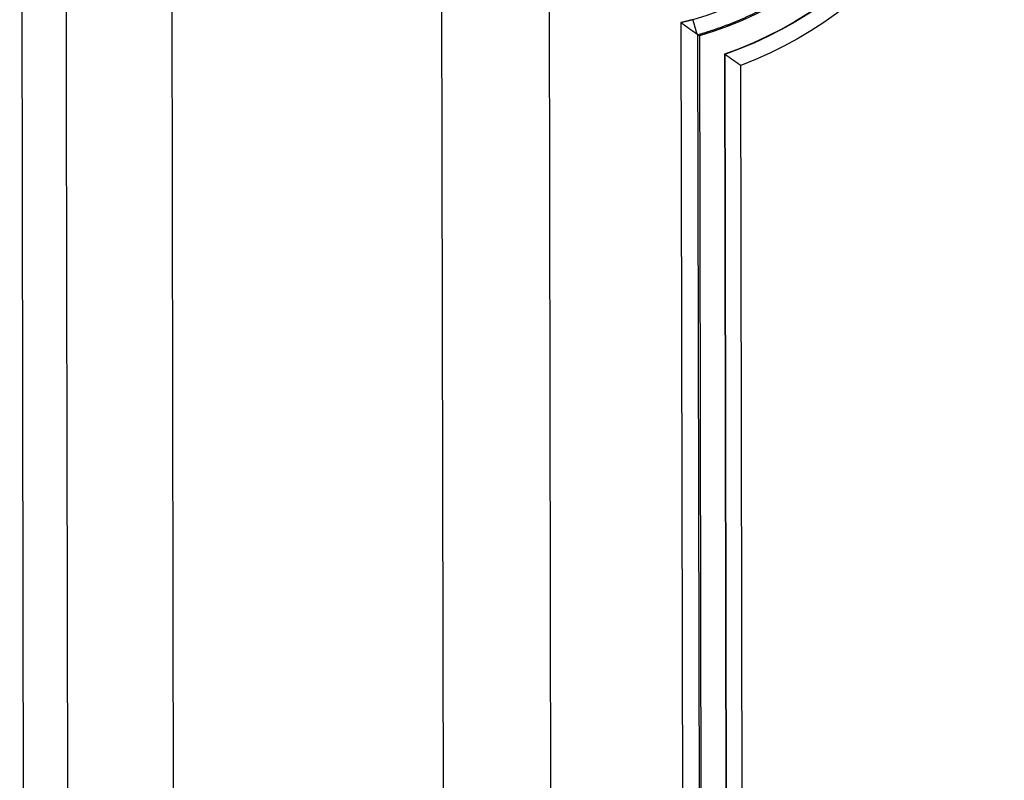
# Model space of a CAD drawing. Header units: millimetres. Extents: x 40090 to 187415, y -53271 to 40260.
# Tile 362 of 406: x 138676 to 138695, y 23286 to 23301. Entities that reach past the tile are written whole.
import ezdxf

# ---------------------------------------------------------------- set-up
doc = ezdxf.new("R2010")
doc.units = ezdxf.units.MM
doc.layers.add('AVM_projektor', color=6, linetype='Continuous')

# ---------------------------------------------------------------- blocks, each defined once
blk = doc.blocks.new('PT-FW430-bottom')
for p, q in [((-213.003, 322.967), (-174.378, 322.967)), ((-197.924, 320.125), (95.719, 320.125)), ((95.669, 315.011), (-194.374, 315.011)), ((95.287, 312.974), (-193.722, 312.974)), ((-192.893, 310.484), (82.395, 310.484)), ((82.095, 310.161), (-192.663, 310.161)), ((-192.64, 310.132), (82.065, 310.132)), ((-192.295, 309.66), (81.893, 309.66)), ((-192.29, 309.652), (81.886, 309.652)), ((81.586, 309.353), (-192.079, 309.353))]:
    blk.add_line(p, q)
for radius, start, end in [(6.605, 269.7474, 344.0849), (6.935, 270, 343.7989), (7.407, 270, 341.0367), (7.414, 270, 340.9957), (7.714, 270, 339.4017)]:
    blk.add_arc((-199.3, 312.067), radius, start, end)
for points, start_tangent, end_tangent in [([(95.802, 322.122), (76.22, 322.122), (56.638, 322.122), (37.057, 322.122), (17.475, 322.122), (-2.107, 322.122), (-21.688, 322.122), (-41.27, 322.122), (-60.852, 322.122), (-80.434, 322.122), (-100.015, 322.122), (-119.597, 322.122), (-139.179, 322.122), (-158.76, 322.122), (-178.342, 322.122), (-197.924, 322.122)], (-1, 0), (-1, 0)), ([(-192.948, 310.256), (-192.944, 310.271), (-192.94, 310.286), (-192.936, 310.301), (-192.933, 310.317), (-192.929, 310.332), (-192.925, 310.347), (-192.921, 310.362), (-192.918, 310.378), (-192.914, 310.393), (-192.91, 310.408), (-192.907, 310.423), (-192.903, 310.439), (-192.9, 310.454), (-192.896, 310.469), (-192.893, 310.484)], (0.248573, 0.968613), (0.221119, 0.975247)), ([(-192.67, 310.175), (-192.675, 310.181), (-192.679, 310.188), (-192.684, 310.194), (-192.687, 310.2), (-192.691, 310.205), (-192.694, 310.209), (-192.697, 310.213), (-192.699, 310.217), (-192.702, 310.221), (-192.706, 310.226), (-192.709, 310.231), (-192.713, 310.236), (-192.716, 310.24), (-192.718, 310.244), (-192.721, 310.248), (-192.724, 310.252), (-192.727, 310.257), (-192.731, 310.262), (-192.734, 310.267), (-192.737, 310.271), (-192.74, 310.274), (-192.742, 310.278), (-192.746, 310.283), (-192.75, 310.288), (-192.754, 310.294), (-192.758, 310.3), (-192.762, 310.306), (-192.766, 310.312), (-192.77, 310.317), (-192.775, 310.323), (-192.779, 310.329), (-192.783, 310.335), (-192.788, 310.341), (-192.792, 310.348), (-192.797, 310.354), (-192.801, 310.36), (-192.806, 310.366), (-192.81, 310.373), (-192.815, 310.379), (-192.82, 310.386), (-192.824, 310.392), (-192.829, 310.399), (-192.834, 310.405), (-192.839, 310.412), (-192.844, 310.418), (-192.848, 310.425), (-192.853, 310.431), (-192.858, 310.438), (-192.863, 310.445), (-192.868, 310.451), (-192.873, 310.458), (-192.878, 310.465), (-192.883, 310.471), (-192.888, 310.478), (-192.893, 310.484)], (-0.558105, 0.82977), (-0.60063, 0.799527)), ([(-192.663, 310.162), (-192.682, 310.098), (-192.701, 310.034), (-192.721, 309.971), (-192.741, 309.908), (-192.762, 309.845), (-192.784, 309.782), (-192.806, 309.72), (-192.829, 309.658), (-192.852, 309.596), (-192.876, 309.535), (-192.9, 309.474), (-192.925, 309.413), (-192.951, 309.352), (-192.977, 309.292), (-193.004, 309.232), (-193.031, 309.172), (-193.059, 309.113), (-193.087, 309.054), (-193.116, 308.995), (-193.145, 308.936), (-193.175, 308.877), (-193.206, 308.819), (-193.237, 308.761), (-193.269, 308.704), (-193.301, 308.646), (-193.334, 308.589), (-193.368, 308.533), (-193.402, 308.476), (-193.436, 308.42), (-193.472, 308.364), (-193.507, 308.308), (-193.544, 308.253), (-193.581, 308.198), (-193.618, 308.143), (-193.656, 308.088), (-193.695, 308.034), (-193.734, 307.98), (-193.774, 307.927), (-193.814, 307.874), (-193.854, 307.821), (-193.895, 307.77), (-193.936, 307.718), (-193.978, 307.667), (-194.02, 307.616), (-194.063, 307.566), (-194.106, 307.516), (-194.15, 307.467), (-194.194, 307.418), (-194.238, 307.37), (-194.283, 307.322), (-194.329, 307.274), (-194.375, 307.227), (-194.421, 307.181), (-194.468, 307.134), (-194.515, 307.089), (-194.562, 307.043), (-194.61, 306.998), (-194.659, 306.954), (-194.708, 306.91), (-194.757, 306.866), (-194.807, 306.823), (-194.857, 306.781), (-194.908, 306.739), (-194.959, 306.697), (-195.011, 306.656), (-195.063, 306.615), (-195.115, 306.574), (-195.168, 306.534), (-195.221, 306.495), (-195.275, 306.456), (-195.33, 306.417), (-195.384, 306.379), (-195.439, 306.342), (-195.494, 306.305), (-195.55, 306.269), (-195.606, 306.233), (-195.662, 306.198), (-195.718, 306.163), (-195.774, 306.13), (-195.831, 306.096), (-195.888, 306.063), (-195.946, 306.031), (-196.003, 305.999), (-196.061, 305.968), (-196.119, 305.938), (-196.178, 305.908), (-196.237, 305.878), (-196.296, 305.849), (-196.355, 305.821), (-196.415, 305.793), (-196.474, 305.766), (-196.534, 305.74), (-196.595, 305.714), (-196.655, 305.688), (-196.716, 305.663), (-196.778, 305.639), (-196.839, 305.615), (-196.901, 305.592), (-196.963, 305.569), (-197.025, 305.547), (-197.088, 305.526), (-197.15, 305.505), (-197.214, 305.484), (-197.277, 305.465), (-197.341, 305.445), (-197.405, 305.427), (-197.469, 305.409), (-197.533, 305.392), (-197.597, 305.375), (-197.661, 305.359), (-197.726, 305.343), (-197.79, 305.329), (-197.855, 305.314), (-197.92, 305.301), (-197.985, 305.288), (-198.05, 305.276), (-198.115, 305.264), (-198.18, 305.253), (-198.245, 305.243), (-198.31, 305.233), (-198.375, 305.224), (-198.441, 305.215), (-198.506, 305.207), (-198.572, 305.2), (-198.638, 305.193), (-198.704, 305.187), (-198.769, 305.182), (-198.835, 305.177), (-198.901, 305.173), (-198.968, 305.17), (-199.034, 305.167), (-199.1, 305.165), (-199.167, 305.163), (-199.233, 305.162), (-199.3, 305.162)], (-0.275896, -0.961188), (-1, -0.00005)), ([(-192.673, 310.177), (-192.678, 310.178), (-192.683, 310.18), (-192.689, 310.182), (-192.696, 310.184), (-192.703, 310.186), (-192.711, 310.188), (-192.72, 310.191), (-192.729, 310.193), (-192.739, 310.196), (-192.749, 310.199), (-192.76, 310.202), (-192.772, 310.205), (-192.783, 310.209), (-192.796, 310.212), (-192.808, 310.216), (-192.821, 310.219), (-192.834, 310.223), (-192.848, 310.227), (-192.862, 310.231), (-192.876, 310.235), (-192.89, 310.239), (-192.904, 310.243), (-192.919, 310.247), (-192.933, 310.251), (-192.948, 310.256)], (-0.961669, 0.274212), (-0.961669, 0.274212)), ([(-192.663, 310.162), (-192.665, 310.165), (-192.667, 310.168), (-192.669, 310.171), (-192.671, 310.175), (-192.673, 310.178)], (-0.516326, 0.856392), (-0.516326, 0.856392)), ([(-192.663, 310.161), (-192.663, 310.162), (-192.663, 310.162), (-192.663, 310.162), (-192.663, 310.162), (-192.663, 310.162)], (-0.571342, 0.820712), (-0.124396, 0.992233)), ([(-192.663, 310.161), (-192.658, 310.156), (-192.654, 310.15), (-192.649, 310.144), (-192.645, 310.138), (-192.64, 310.132)], (0.601055, -0.799207), (0.601055, -0.799207)), ([(-192.079, 309.353), (-192.085, 309.36), (-192.09, 309.368), (-192.095, 309.375), (-192.1, 309.383), (-192.105, 309.39), (-192.111, 309.398), (-192.116, 309.405), (-192.121, 309.413), (-192.126, 309.42), (-192.131, 309.427), (-192.136, 309.434), (-192.141, 309.442), (-192.146, 309.449), (-192.151, 309.455), (-192.155, 309.462), (-192.16, 309.469), (-192.165, 309.476), (-192.169, 309.482), (-192.174, 309.488), (-192.178, 309.495), (-192.182, 309.501), (-192.186, 309.507), (-192.191, 309.512), (-192.194, 309.518), (-192.198, 309.523), (-192.202, 309.528), (-192.205, 309.533), (-192.209, 309.538), (-192.213, 309.544), (-192.216, 309.549), (-192.22, 309.554), (-192.224, 309.559), (-192.227, 309.564), (-192.23, 309.568), (-192.232, 309.572), (-192.235, 309.576), (-192.239, 309.58), (-192.242, 309.585), (-192.246, 309.59), (-192.249, 309.595), (-192.251, 309.599), (-192.254, 309.602), (-192.257, 309.606), (-192.26, 309.611), (-192.264, 309.616), (-192.267, 309.621), (-192.27, 309.625), (-192.273, 309.629), (-192.276, 309.633), (-192.279, 309.637), (-192.283, 309.642), (-192.287, 309.648), (-192.291, 309.654), (-192.295, 309.66), (-192.3, 309.667)], (-0.569349, 0.822096), (-0.580663, 0.814144)), ([(-192.295, 309.66), (-192.295, 309.659), (-192.294, 309.659), (-192.294, 309.658), (-192.294, 309.658), (-192.293, 309.657), (-192.293, 309.657), (-192.293, 309.656), (-192.292, 309.656), (-192.292, 309.655), (-192.291, 309.655), (-192.291, 309.654), (-192.291, 309.654), (-192.29, 309.653), (-192.29, 309.653), (-192.29, 309.652)], (0.580964, -0.813929), (0.580672, -0.814137))]:
    blk.add_spline(points, degree=3, dxfattribs=dict(start_tangent=start_tangent, end_tangent=end_tangent))

msp = doc.modelspace()

# ---------------------------------------------------------------- block references
at = {"layer": 'AVM_projektor', "xscale": -1, "rotation": 90.11045350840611}
msp.add_blockref('PT-FW430-bottom', (138999.239, 23108.559), dxfattribs=at)

doc.saveas('drawing.dxf')
